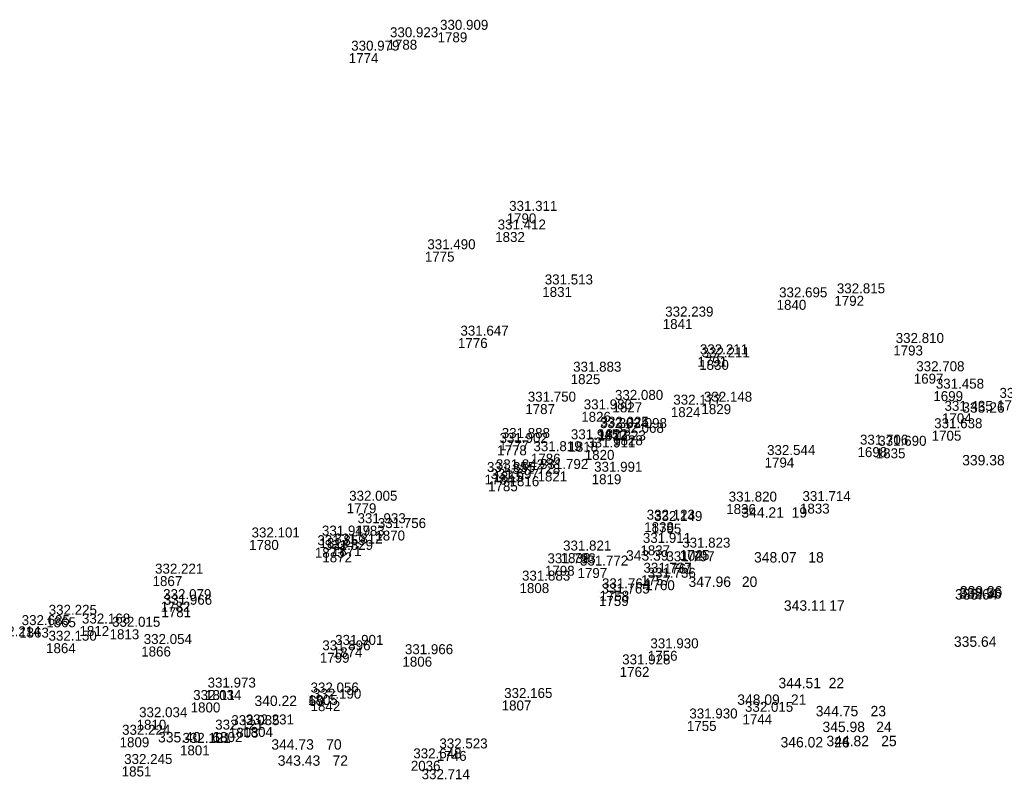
# Model space of a CAD drawing. Extents: x -829398 to -819400, y -1074439 to -1067977.
# Drawn here: x -824797.7 to -824679.3, y -1069999.6 to -1069908.1 of the extents above; entities that cross this region are included whole.
import ezdxf

# ---------------------------------------------------------------- set-up
doc = ezdxf.new("R2010")
doc.units = 0
doc.layers.add('Vrstva 60', color=7, linetype='Continuous')
doc.layers.add('Vrstva 61', color=7, linetype='Continuous')

msp = doc.modelspace()

# ---------------------------------------------------------------- linework, layer by layer
at = {"layer": 'Vrstva 60'}
for p, q in [((-824753.502, -1069910.549), (-824753.502, -1069910.549)), ((-824747.479, -1069909.655), (-824747.479, -1069909.655)), ((-824758.166, -1069912.165), (-824758.166, -1069912.165)), ((-824739.17, -1069931.446), (-824739.17, -1069931.446)), ((-824740.549, -1069933.689), (-824740.549, -1069933.689)), ((-824749.01, -1069936.064), (-824749.01, -1069936.064)), ((-824734.885, -1069940.303), (-824734.885, -1069940.303)), ((-824699.749, -1069941.373), (-824699.749, -1069941.373)), ((-824706.696, -1069941.855), (-824706.696, -1069941.855)), ((-824720.393, -1069944.167), (-824720.393, -1069944.167)), ((-824745.028, -1069946.459), (-824745.028, -1069946.459)), ((-824692.667, -1069947.348), (-824692.667, -1069947.348)), ((-824716.225, -1069948.707), (-824716.225, -1069948.707)), ((-824716.014, -1069949.082), (-824716.014, -1069949.082)), ((-824731.468, -1069950.802), (-824731.468, -1069950.802)), ((-824690.197, -1069950.745), (-824690.197, -1069950.745)), ((-824687.843, -1069952.844), (-824687.843, -1069952.844)), ((-824736.926, -1069954.408), (-824736.926, -1069954.408)), ((-824726.44, -1069954.196), (-824726.44, -1069954.196)), ((-824715.739, -1069954.413), (-824715.739, -1069954.413)), ((-824680.185, -1069953.954), (-824680.185, -1069953.954)), ((-824730.196, -1069955.333), (-824730.196, -1069955.333)), ((-824719.421, -1069954.77), (-824719.421, -1069954.77)), ((-824686.802, -1069955.512), (-824686.802, -1069955.512)), ((-824728.25, -1069957.593), (-824728.25, -1069957.593)), ((-824728.168, -1069957.427), (-824728.168, -1069957.427)), ((-824725.989, -1069957.583), (-824725.989, -1069957.583)), ((-824688.044, -1069957.606), (-824688.044, -1069957.606)), ((-824740.056, -1069958.778), (-824740.056, -1069958.778)), ((-824731.742, -1069958.935), (-824731.742, -1069958.935)), ((-824726.361, -1069958.158), (-824726.361, -1069958.158)), ((-824740.317, -1069959.369), (-824740.317, -1069959.369)), ((-824736.249, -1069960.368), (-824736.249, -1069960.368)), ((-824729.776, -1069959.918), (-824729.776, -1069959.918)), ((-824696.966, -1069959.583), (-824696.966, -1069959.583)), ((-824694.768, -1069959.721), (-824694.768, -1069959.721)), ((-824708.143, -1069960.835), (-824708.143, -1069960.835)), ((-824741.831, -1069962.879), (-824741.831, -1069962.879)), ((-824740.763, -1069962.55), (-824740.763, -1069962.55)), ((-824735.455, -1069962.506), (-824735.455, -1069962.506)), ((-824728.943, -1069962.846), (-824728.943, -1069962.846)), ((-824741.403, -1069963.697), (-824741.403, -1069963.697)), ((-824738.822, -1069963.091), (-824738.822, -1069963.091)), ((-824758.41, -1069966.334), (-824758.41, -1069966.334)), ((-824712.757, -1069966.434), (-824712.757, -1069966.434)), ((-824703.885, -1069966.378), (-824703.885, -1069966.378)), ((-824704.889, -1069966.821), (-824704.889, -1069966.821)), ((-824722.624, -1069968.615), (-824722.624, -1069968.615)), ((-824721.732, -1069968.776), (-824721.732, -1069968.776)), ((-824757.409, -1069969.037), (-824757.409, -1069969.037)), ((-824754.963, -1069969.622), (-824754.963, -1069969.622)), ((-824770.151, -1069970.753), (-824770.151, -1069970.753)), ((-824761.687, -1069970.523), (-824761.687, -1069970.523)), ((-824762.236, -1069971.681), (-824762.236, -1069971.681)), ((-824761.342, -1069972.248), (-824761.342, -1069972.248)), ((-824760.198, -1069971.485), (-824760.198, -1069971.485)), ((-824732.681, -1069972.326), (-824732.681, -1069972.326)), ((-824723.083, -1069971.403), (-824723.083, -1069971.403)), ((-824718.353, -1069971.974), (-824718.353, -1069971.974)), ((-824718.341, -1069971.994), (-824718.341, -1069971.994)), ((-824702.884, -1069972.219), (-824702.884, -1069972.219)), ((-824734.562, -1069973.857), (-824734.562, -1069973.857)), ((-824730.644, -1069974.133), (-824730.644, -1069974.133)), ((-824720.254, -1069973.615), (-824720.254, -1069973.615)), ((-824781.761, -1069975.105), (-824781.761, -1069975.105)), ((-824723.007, -1069974.999), (-824723.007, -1069974.999)), ((-824722.515, -1069975.6), (-824722.515, -1069975.6)), ((-824710.878, -1069975.156), (-824710.878, -1069975.156)), ((-824737.622, -1069975.944), (-824737.622, -1069975.944)), ((-824728, -1069976.875), (-824728, -1069976.875)), ((-824780.789, -1069978.174), (-824780.789, -1069978.174)), ((-824728.064, -1069977.502), (-824728.064, -1069977.502)), ((-824700.372, -1069978.023), (-824700.372, -1069978.023)), ((-824780.698, -1069978.852), (-824780.698, -1069978.852)), ((-824794.556, -1069980.062), (-824794.556, -1069980.062)), ((-824790.554, -1069981.111), (-824790.554, -1069981.111)), ((-824786.933, -1069981.505), (-824786.933, -1069981.505)), ((-824794.574, -1069983.178), (-824794.574, -1069983.178)), ((-824783.127, -1069983.58), (-824783.127, -1069983.58)), ((-824760.097, -1069983.681), (-824760.097, -1069983.681)), ((-824722.182, -1069984.093), (-824722.182, -1069984.093)), ((-824761.644, -1069984.333), (-824761.644, -1069984.333)), ((-824751.705, -1069984.8), (-824751.705, -1069984.8)), ((-824725.569, -1069986.031), (-824725.569, -1069986.031)), ((-824700.432, -1069987.348), (-824700.432, -1069987.348)), ((-824775.441, -1069988.819), (-824775.441, -1069988.819)), ((-824763.054, -1069989.412), (-824763.054, -1069989.412)), ((-824762.99, -1069989.489), (-824762.99, -1069989.489)), ((-824739.768, -1069990.074), (-824739.768, -1069990.074)), ((-824704.971, -1069989.346), (-824704.971, -1069989.346)), ((-824777.178, -1069990.311), (-824777.178, -1069990.311)), ((-824762.755, -1069990.155), (-824762.755, -1069990.155)), ((-824695.396, -1069990.724), (-824695.396, -1069990.724)), ((-824783.682, -1069992.387), (-824783.682, -1069992.387)), ((-824710.802, -1069991.736), (-824710.802, -1069991.736)), ((-824772.588, -1069993.342), (-824772.588, -1069993.342)), ((-824770.858, -1069993.257), (-824770.858, -1069993.257)), ((-824717.493, -1069992.537), (-824717.493, -1069992.537)), ((-824694.714, -1069992.625), (-824694.714, -1069992.625)), ((-824785.727, -1069994.503), (-824785.727, -1069994.503)), ((-824774.587, -1069993.872), (-824774.587, -1069993.872)), ((-824774.526, -1069993.877), (-824774.526, -1069993.877)), ((-824760.878, -1069994.739), (-824760.878, -1069994.739)), ((-824699.763, -1069994.475), (-824699.763, -1069994.475)), ((-824694.117, -1069994.324), (-824694.117, -1069994.324)), ((-824778.466, -1069995.476), (-824778.466, -1069995.476)), ((-824760.119, -1069996.68), (-824760.119, -1069996.68)), ((-824747.56, -1069996.143), (-824747.56, -1069996.143)), ((-824785.477, -1069998.018), (-824785.477, -1069998.018)), ((-824750.697, -1069997.335), (-824750.697, -1069997.335))]:
    msp.add_line(p, q, dxfattribs=at)

# ---------------------------------------------------------------- texts
for s, height, p in [('1788', 1.2, (-824753.502, -1069911.749)), ('1789', 1.2, (-824747.479, -1069910.855)), ('1774', 1.2, (-824758.166, -1069913.365)), ('1790', 1.2, (-824739.17, -1069932.646)), ('1832', 1.2, (-824740.549, -1069934.889)), ('1775', 1.2, (-824749.01, -1069937.264)), ('1831', 1.2, (-824734.885, -1069941.503)), ('1792', 1.2, (-824699.749, -1069942.573)), ('1840', 1.2, (-824706.696, -1069943.055)), ('1841', 1.2, (-824720.393, -1069945.367)), ('1776', 1.2, (-824745.028, -1069947.659)), ('1793', 1.2, (-824692.667, -1069948.548)), ('1791', 1.2, (-824716.225, -1069949.907)), ('1830', 1.2, (-824716.014, -1069950.282)), ('1825', 1.2, (-824731.468, -1069952.002)), ('1697', 1.2, (-824690.197, -1069951.945)), ('1699', 1.2, (-824687.843, -1069954.044)), ('1787', 1.2, (-824736.926, -1069955.608)), ('1827', 1.2, (-824726.44, -1069955.396)), ('1829', 1.2, (-824715.739, -1069955.613)), ('1706', 1.2, (-824680.185, -1069955.154)), ('1826', 1.2, (-824730.196, -1069956.533)), ('1824', 1.2, (-824719.421, -1069955.97)), ('1704', 1.2, (-824686.802, -1069956.712)), ('1817', 1.2, (-824728.25, -1069958.793)), ('1822', 1.2, (-824728.168, -1069958.627)), ('1828', 1.2, (-824726.361, -1069959.358)), ('1823', 1.2, (-824725.989, -1069958.783)), ('1705', 1.2, (-824688.044, -1069958.806)), ('1777', 1.2, (-824740.056, -1069959.978)), ('1818', 1.2, (-824731.742, -1069960.135)), ('1778', 1.2, (-824740.317, -1069960.569)), ('1786', 1.2, (-824736.249, -1069961.568)), ('1820', 1.2, (-824729.776, -1069961.118)), ('1698', 1.2, (-824696.966, -1069960.783)), ('1835', 1.2, (-824694.768, -1069960.921)), ('1794', 1.2, (-824708.143, -1069962.035)), ('1784', 1.2, (-824741.831, -1069964.079)), ('1815', 1.2, (-824740.763, -1069963.75)), ('1821', 1.2, (-824735.455, -1069963.706)), ('1819', 1.2, (-824728.943, -1069964.046)), ('1785', 1.2, (-824741.403, -1069964.897)), ('1816', 1.2, (-824738.822, -1069964.291)), ('1779', 1.2, (-824758.41, -1069967.534)), ('1836', 1.2, (-824712.757, -1069967.634)), ('1833', 1.2, (-824703.885, -1069967.578)), ('19', 1.25, (-824704.889, -1069968.071)), ('1838', 1.2, (-824722.624, -1069969.815)), ('1795', 1.2, (-824721.732, -1069969.976)), ('1783', 1.2, (-824757.409, -1069970.237)), ('1870', 1.2, (-824754.963, -1069970.822)), ('1780', 1.2, (-824770.151, -1069971.953)), ('1814', 1.2, (-824761.687, -1069971.723)), ('1873', 1.2, (-824762.236, -1069972.881)), ('1872', 1.2, (-824761.342, -1069973.448)), ('1871', 1.2, (-824760.198, -1069972.685)), ('1839', 1.2, (-824732.681, -1069973.526)), ('1837', 1.2, (-824723.083, -1069972.603)), ('1745', 1.2, (-824718.353, -1069973.174)), ('102', 1.25, (-824718.341, -1069973.244)), ('18', 1.25, (-824702.884, -1069973.469)), ('1798', 1.2, (-824734.562, -1069975.057)), ('1797', 1.2, (-824730.644, -1069975.333)), ('1761', 1.2, (-824720.254, -1069974.815)), ('1867', 1.2, (-824781.761, -1069976.305)), ('1757', 1.2, (-824723.007, -1069976.199)), ('1760', 1.2, (-824722.515, -1069976.8)), ('20', 1.25, (-824710.878, -1069976.406)), ('1808', 1.2, (-824737.622, -1069977.144)), ('1758', 1.2, (-824728, -1069978.075)), ('1782', 1.2, (-824780.789, -1069979.374)), ('1759', 1.2, (-824728.064, -1069978.702)), ('17', 1.25, (-824700.372, -1069979.273)), ('1781', 1.2, (-824780.698, -1069980.052)), ('1865', 1.2, (-824794.556, -1069981.262)), ('1863', 1.2, (-824797.807, -1069982.503)), ('1812', 1.2, (-824790.554, -1069982.311)), ('1813', 1.2, (-824786.933, -1069982.705)), ('1864', 1.2, (-824794.574, -1069984.378)), ('1866', 1.2, (-824783.127, -1069984.78)), ('1874', 1.2, (-824760.097, -1069984.881)), ('1756', 1.2, (-824722.182, -1069985.293)), ('1799', 1.2, (-824761.644, -1069985.533)), ('1806', 1.2, (-824751.705, -1069986)), ('1762', 1.2, (-824725.569, -1069987.231)), ('22', 1.25, (-824700.432, -1069988.598)), ('1811', 1.2, (-824775.441, -1069990.019)), ('1805', 1.2, (-824763.054, -1069990.612)), ('69', 1.25, (-824762.99, -1069990.739)), ('1807', 1.2, (-824739.768, -1069991.274)), ('21', 1.25, (-824704.971, -1069990.596)), ('1800', 1.2, (-824777.178, -1069991.511)), ('1842', 1.2, (-824762.755, -1069991.355)), ('23', 1.25, (-824695.396, -1069991.974)), ('1810', 1.2, (-824783.682, -1069993.587)), ('1744', 1.2, (-824710.802, -1069992.936)), ('1803', 1.2, (-824772.588, -1069994.542)), ('1804', 1.2, (-824770.858, -1069994.457)), ('1755', 1.2, (-824717.493, -1069993.737)), ('24', 1.25, (-824694.714, -1069993.875)), ('1809', 1.2, (-824785.727, -1069995.703)), ('68', 1.25, (-824774.587, -1069995.122)), ('1802', 1.2, (-824774.526, -1069995.077)), ('70', 1.25, (-824760.878, -1069995.989)), ('26', 1.25, (-824699.763, -1069995.725)), ('25', 1.25, (-824694.117, -1069995.574)), ('1801', 1.2, (-824778.466, -1069996.676)), ('72', 1.25, (-824760.119, -1069997.93)), ('1746', 1.2, (-824747.56, -1069997.343)), ('1851', 1.2, (-824785.477, -1069999.218)), ('2036', 1.2, (-824750.697, -1069998.535))]:
    msp.add_text(s, height=height, dxfattribs=at).set_placement(p)
at = {"layer": 'Vrstva 61'}
for s, height, p in [('330.909', 1.2, (-824747.179, -1069909.355)), ('330.923', 1.2, (-824753.202, -1069910.249)), ('330.979', 1.2, (-824757.866, -1069911.865)), ('331.311', 1.2, (-824738.87, -1069931.146)), ('331.412', 1.2, (-824740.249, -1069933.389)), ('331.490', 1.2, (-824748.71, -1069935.764)), ('331.513', 1.2, (-824734.585, -1069940.003)), ('332.695', 1.2, (-824706.396, -1069941.555)), ('332.815', 1.2, (-824699.449, -1069941.073)), ('332.239', 1.2, (-824720.093, -1069943.867)), ('331.647', 1.2, (-824744.728, -1069946.159)), ('332.810', 1.2, (-824692.367, -1069947.048)), ('332.211', 1.2, (-824715.925, -1069948.407)), ('332.211', 1.2, (-824715.714, -1069948.782)), ('331.883', 1.2, (-824731.168, -1069950.502)), ('332.708', 1.2, (-824689.897, -1069950.445)), ('331.458', 1.2, (-824687.543, -1069952.544)), ('331.750', 1.2, (-824736.626, -1069954.108)), ('332.080', 1.2, (-824726.14, -1069953.896)), ('332.177', 1.2, (-824719.121, -1069954.47)), ('332.148', 1.2, (-824715.439, -1069954.113)), ('331.506', 1.2, (-824679.885, -1069953.654)), ('331.980', 1.2, (-824729.896, -1069955.033)), ('331.435', 1.2, (-824686.502, -1069955.212)), ('335.26', 1.25, (-824684.371, -1069955.436)), ('332.034', 1.2, (-824727.95, -1069957.293)), ('332.025', 1.2, (-824727.868, -1069957.127)), ('332.068', 1.2, (-824726.061, -1069957.858)), ('332.098', 1.2, (-824725.689, -1069957.283)), ('331.638', 1.2, (-824687.744, -1069957.306)), ('331.902', 1.2, (-824740.017, -1069959.069)), ('331.888', 1.2, (-824739.756, -1069958.478)), ('331.945', 1.2, (-824731.442, -1069958.635)), ('331.706', 1.2, (-824696.666, -1069959.283)), ('331.819', 1.2, (-824735.949, -1069960.068)), ('331.911', 1.2, (-824729.476, -1069959.618)), ('332.544', 1.2, (-824707.843, -1069960.535)), ('331.690', 1.2, (-824694.468, -1069959.421)), ('339.38', 1.25, (-824684.372, -1069961.776)), ('331.855', 1.2, (-824741.531, -1069962.579)), ('331.842', 1.2, (-824740.463, -1069962.25)), ('331.728', 1.2, (-824738.522, -1069962.791)), ('331.792', 1.2, (-824735.155, -1069962.206)), ('331.991', 1.2, (-824728.643, -1069962.546)), ('331.697', 1.2, (-824741.103, -1069963.397)), ('332.005', 1.2, (-824758.11, -1069966.034)), ('331.820', 1.2, (-824712.457, -1069966.134)), ('331.714', 1.2, (-824703.585, -1069966.078)), ('331.933', 1.2, (-824757.109, -1069968.737)), ('332.123', 1.2, (-824722.324, -1069968.315)), ('332.149', 1.2, (-824721.432, -1069968.476)), ('344.21', 1.25, (-824710.932, -1069968.071)), ('331.756', 1.2, (-824754.663, -1069969.322)), ('332.101', 1.2, (-824769.851, -1069970.453)), ('331.949', 1.2, (-824761.387, -1069970.223)), ('331.812', 1.2, (-824759.898, -1069971.185)), ('331.911', 1.2, (-824722.783, -1069971.103)), ('331.859', 1.2, (-824761.936, -1069971.381)), ('331.829', 1.2, (-824761.042, -1069971.948)), ('331.821', 1.2, (-824732.381, -1069972.026)), ('331.823', 1.2, (-824718.053, -1069971.674)), ('331.793', 1.2, (-824734.262, -1069973.557)), ('343.39', 1.25, (-824724.807, -1069973.244)), ('331.797', 1.2, (-824719.954, -1069973.315)), ('348.07', 1.25, (-824709.409, -1069973.469)), ('331.772', 1.2, (-824730.344, -1069973.833)), ('331.737', 1.2, (-824722.707, -1069974.699)), ('332.221', 1.2, (-824781.461, -1069974.805)), ('331.883', 1.2, (-824737.322, -1069975.644)), ('331.736', 1.2, (-824722.215, -1069975.3)), ('331.764', 1.2, (-824727.7, -1069976.575)), ('347.96', 1.25, (-824717.295, -1069976.406)), ('332.079', 1.2, (-824780.489, -1069977.874)), ('331.765', 1.2, (-824727.764, -1069977.202)), ('335.64', 1.25, (-824685.238, -1069977.924)), ('332.76', 1.25, (-824684.754, -1069977.815)), ('335.56', 1.25, (-824684.729, -1069977.807)), ('339.36', 1.25, (-824684.649, -1069977.554)), ('331.966', 1.2, (-824780.398, -1069978.552)), ('343.11', 1.25, (-824705.815, -1069979.273)), ('332.225', 1.2, (-824794.256, -1069979.762)), ('332.685', 1.2, (-824797.507, -1069981.003)), ('332.168', 1.2, (-824790.254, -1069980.811)), ('332.015', 1.2, (-824786.633, -1069981.205)), ('332.214', 1.2, (-824801.03, -1069982.346)), ('332.150', 1.2, (-824794.274, -1069982.878)), ('332.054', 1.2, (-824782.827, -1069983.28)), ('331.896', 1.2, (-824761.344, -1069984.033)), ('331.901', 1.2, (-824759.797, -1069983.381)), ('331.930', 1.2, (-824721.882, -1069983.793)), ('335.64', 1.25, (-824685.365, -1069983.616)), ('331.966', 1.2, (-824751.405, -1069984.5)), ('331.928', 1.2, (-824725.269, -1069985.731)), ('331.973', 1.2, (-824775.141, -1069988.519)), ('344.51', 1.25, (-824706.475, -1069988.598)), ('332.034', 1.2, (-824776.878, -1069990.011)), ('332.056', 1.2, (-824762.754, -1069989.112)), ('332.190', 1.2, (-824762.455, -1069989.855)), ('332.165', 1.2, (-824739.468, -1069989.774)), ('340.22', 1.25, (-824769.505, -1069990.739)), ('348.09', 1.25, (-824711.427, -1069990.596)), ('332.034', 1.2, (-824783.382, -1069992.087)), ('331.930', 1.2, (-824717.193, -1069992.237)), ('332.015', 1.2, (-824710.502, -1069991.436)), ('344.75', 1.25, (-824701.99, -1069991.974)), ('332.121', 1.2, (-824774.226, -1069993.577)), ('332.085', 1.2, (-824772.288, -1069993.042)), ('332.231', 1.2, (-824770.558, -1069992.957)), ('332.224', 1.2, (-824785.427, -1069994.203)), ('345.98', 1.25, (-824701.18, -1069993.875)), ('335.40', 1.25, (-824781.102, -1069995.122)), ('332.121', 1.2, (-824778.166, -1069995.176)), ('344.73', 1.25, (-824767.472, -1069995.989)), ('332.523', 1.2, (-824747.26, -1069995.843)), ('346.02', 1.25, (-824706.219, -1069995.725)), ('344.82', 1.25, (-824700.701, -1069995.574)), ('332.648', 1.2, (-824750.397, -1069997.035)), ('332.245', 1.2, (-824785.177, -1069997.718)), ('343.43', 1.25, (-824766.703, -1069997.93)), ('332.714', 1.2, (-824749.392, -1069999.544))]:
    msp.add_text(s, height=height, dxfattribs=at).set_placement(p)

doc.saveas('drawing.dxf')
